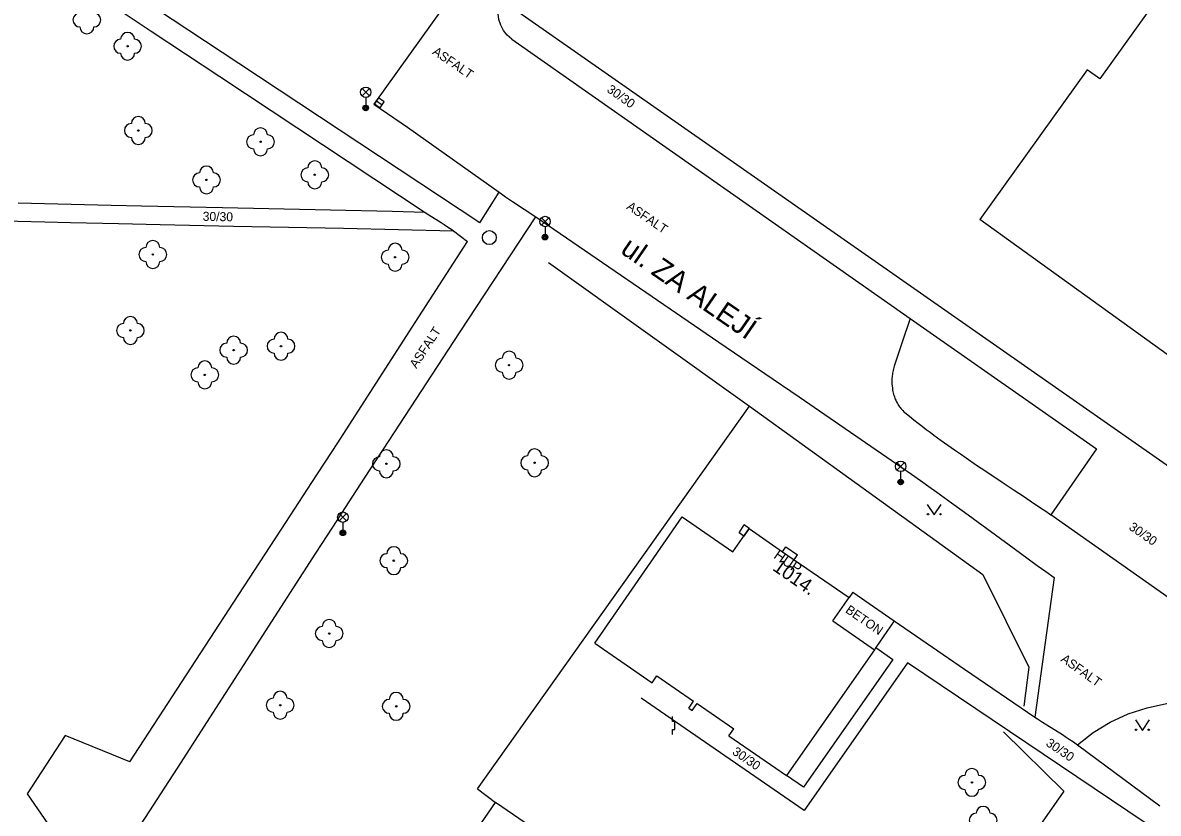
# Model space of a CAD drawing. Extents: x -539515 to -538098, y -1182060 to -1180157.
# Drawn here: x -538627.4 to -538545.9, y -1181113.8 to -1181057.1 of the extents above; entities that cross this region are included whole.
import ezdxf

# ---------------------------------------------------------------- set-up
doc = ezdxf.new("R2010")
doc.units = 0
for name, color, linetype in [('Vrstva 1', 7, 'Continuous'), ('Vrstva 13', 7, 'Continuous'), ('Vrstva 22', 7, 'Continuous'), ('Vrstva 24', 7, 'Continuous'), ('Vrstva 27', 7, 'Continuous'), ('Vrstva 33', 7, 'Continuous'), ('Vrstva 36', 7, 'Continuous'), ('Vrstva 40', 7, 'Continuous'), ('Vrstva 41', 7, 'Continuous'), ('Vrstva 47', 7, 'Continuous'), ('Vrstva 49', 7, 'Continuous'), ('Vrstva 68', 7, 'Continuous'), ('Vrstva 88', 7, 'Continuous')]:
    doc.layers.add(name, color=color, linetype=linetype)

msp = doc.modelspace()

# ---------------------------------------------------------------- linework, layer by layer
at = {"layer": 'Vrstva 1'}
for p, q in [((-538540.74, -1181048.06), (-538550.075, -1181061.091)), ((-538550.966, -1181060.45), (-538558.69, -1181071.2)), ((-538550.075, -1181061.091), (-538550.966, -1181060.45)), ((-538539.355, -1181085.124), (-538558.69, -1181071.2)), ((-538586.316, -1181101.608), (-538580.051, -1181092.539)), ((-538580.051, -1181092.539), (-538576.401, -1181095.061)), ((-538576.401, -1181095.061), (-538575.24, -1181093.38)), ((-538575.24, -1181093.38), (-538572.829, -1181095.046)), ((-538572.829, -1181095.046), (-538571.996, -1181095.621)), ((-538571.996, -1181095.621), (-538568.06, -1181098.34)), ((-538569.221, -1181100.021), (-538568.06, -1181098.34)), ((-538569.221, -1181100.021), (-538566.24, -1181102.08)), ((-538586.316, -1181101.608), (-538582.194, -1181104.455)), ((-538566.24, -1181102.08), (-538572.56, -1181111.11)), ((-538582.194, -1181104.455), (-538581.852, -1181103.961)), ((-538581.852, -1181103.961), (-538579.22, -1181105.779)), ((-538579.561, -1181106.273), (-538579.22, -1181105.779)), ((-538579.561, -1181106.273), (-538579.314, -1181106.444)), ((-538579.314, -1181106.444), (-538578.973, -1181105.95)), ((-538578.973, -1181105.95), (-538576.341, -1181107.768)), ((-538576.682, -1181108.262), (-538576.341, -1181107.768)), ((-538576.682, -1181108.262), (-538572.56, -1181111.11))]:
    msp.add_line(p, q, dxfattribs=at)
at = {"layer": 'Vrstva 13'}
for p, q in [((-538611.867, -1181059.986), (-538620.522, -1181054.26)), ((-538593.02, -1181055.4), (-538539.355, -1181092.944)), ((-538618.14, -1181057.656), (-538613.225, -1181060.912)), ((-538594.56, -1181071.44), (-538611.867, -1181059.986)), ((-538613.225, -1181060.912), (-538605.854, -1181065.799)), ((-538594.56, -1181071.44), (-538593.17, -1181069.22)), ((-538613.025, -1181070.355), (-538618.84, -1181070.228)), ((-538605.273, -1181070.522), (-538613.025, -1181070.355)), ((-538625.771, -1181071.359), (-538623.939, -1181071.405)), ((-538596.01, -1181079.34), (-538590.55, -1181071.01)), ((-538617.499, -1181071.552), (-538612.239, -1181071.662)), ((-538612.239, -1181071.662), (-538604.349, -1181071.823)), ((-538598.932, -1181078.184), (-538595.44, -1181072.76)), ((-538602.425, -1181083.608), (-538598.932, -1181078.184)), ((-538563.68, -1181078.3), (-538550.313, -1181087.652)), ((-538601.47, -1181087.67), (-538596.01, -1181079.34)), ((-538604.76, -1181087.22), (-538602.425, -1181083.608)), ((-538602.842, -1181089.769), (-538601.47, -1181087.67)), ((-538550.313, -1181087.652), (-538553.58, -1181092.39)), ((-538612.208, -1181098.676), (-538608.48, -1181092.95)), ((-538553.34, -1181096.9), (-538554.72, -1181106.92)), ((-538614.36, -1181107.654), (-538607.936, -1181097.648)), ((-538567.798, -1181097.961), (-538568.06, -1181098.34)), ((-538567.798, -1181097.961), (-538564.817, -1181100.02)), ((-538619.669, -1181110.123), (-538612.208, -1181098.676)), ((-538564.817, -1181100.02), (-538559.768, -1181103.47)), ((-538566.138, -1181101.932), (-538564.91, -1181102.78)), ((-538564.91, -1181102.78), (-538571.345, -1181111.96)), ((-538563.86, -1181103.03), (-538571.29, -1181113.63)), ((-538546.81, -1181114.52), (-538563.86, -1181103.03)), ((-538559.768, -1181103.47), (-538554.72, -1181106.92)), ((-538571.29, -1181113.63), (-538582.985, -1181105.552)), ((-538624.333, -1181108.236), (-538627.04, -1181112.44)), ((-538619.669, -1181110.123), (-538624.333, -1181108.236)), ((-538551.66, -1181108.91), (-538545.76, -1181113.29)), ((-538571.345, -1181111.96), (-538572.56, -1181111.11)), ((-538627.04, -1181112.44), (-538624, -1181116.85))]:
    msp.add_line(p, q, dxfattribs=at)
for points in [[(-538624.163, -1181053.677), (-538620.95, -1181055.798), (-538618.14, -1181057.656)], [(-538605.854, -1181065.799), (-538602.168, -1181068.241), (-538598.48, -1181070.68), (-538598.227, -1181070.844)], [(-538618.84, -1181070.228), (-538621.02, -1181070.178), (-538624.836, -1181070.085), (-538627.697, -1181070.009)], [(-538598.48, -1181070.68), (-538600.843, -1181070.623), (-538605.273, -1181070.522)], [(-538634.402, -1181071.107), (-538632.031, -1181071.183), (-538629.808, -1181071.249), (-538627.724, -1181071.307), (-538625.771, -1181071.359)], [(-538598.227, -1181070.844), (-538597.333, -1181071.407), (-538597.111, -1181071.55), (-538596.946, -1181071.659), (-538596.701, -1181071.826), (-538596.58, -1181071.912), (-538596.46, -1181072), (-538595.95, -1181072.38), (-538595.44, -1181072.76)], [(-538623.939, -1181071.405), (-538620.504, -1181071.485), (-538617.499, -1181071.552)], [(-538604.349, -1181071.823), (-538600.405, -1181071.909), (-538596.46, -1181072)], [(-538608.48, -1181092.95), (-538606.619, -1181090.086), (-538604.76, -1181087.22)], [(-538607.936, -1181097.648), (-538606.327, -1181095.149), (-538605.118, -1181093.276), (-538604.209, -1181091.872), (-538602.842, -1181089.769)], [(-538564.817, -1181100.02), (-538566.138, -1181101.932), (-538566.24, -1181102.08)], [(-538554.72, -1181106.92), (-538554.531, -1181107.048), (-538554.174, -1181107.283), (-538553.858, -1181107.485), (-538552.75, -1181108.183), (-538552.474, -1181108.36), (-538552.268, -1181108.495), (-538551.962, -1181108.7), (-538551.66, -1181108.91)], [(-538619.36, -1181115.38), (-538618.235, -1181113.652), (-538617.184, -1181112.031), (-538616.2, -1181110.51), (-538614.36, -1181107.654)]]:
    msp.add_lwpolyline(points, dxfattribs=at)
at = {"layer": 'Vrstva 22'}
for centre in [(-538619.84, -1181058.75), (-538619.07, -1181064.8), (-538610.3, -1181065.61), (-538606.41, -1181067.98), (-538614.18, -1181068.35), (-538618.03, -1181073.7), (-538600.64, -1181073.9), (-538619.64, -1181079.16), (-538608.83, -1181080.29), (-538612.23, -1181080.57), (-538592.46, -1181081.65), (-538614.3, -1181082.35), (-538601.27, -1181088.73), (-538590.63, -1181088.66), (-538600.74, -1181095.69), (-538605.37, -1181100.92), (-538608.89, -1181106.07), (-538600.56, -1181106.15), (-538559.25, -1181111.61)]:
    msp.add_circle(centre, 0.05, dxfattribs=at)
for centre, start, end in [((-538623.26, -1181056.86), 90, 270), ((-538622.26, -1181056.86), 270, 90), ((-538622.76, -1181057.36), 180, 0), ((-538620.34, -1181058.75), 90, 270), ((-538619.84, -1181058.25), 0, 180), ((-538619.34, -1181058.75), 270, 90), ((-538619.84, -1181059.25), 180, 0), ((-538619.07, -1181064.3), 0, 180), ((-538619.57, -1181064.8), 90, 270), ((-538618.57, -1181064.8), 270, 90), ((-538610.3, -1181065.11), 0, 180), ((-538619.07, -1181065.3), 180, 0), ((-538610.8, -1181065.61), 90, 270), ((-538609.8, -1181065.61), 270, 90), ((-538610.3, -1181066.11), 180, 0), ((-538606.41, -1181067.48), 0, 180), ((-538614.68, -1181068.35), 90, 270), ((-538614.18, -1181067.85), 0, 180), ((-538613.68, -1181068.35), 270, 90), ((-538606.91, -1181067.98), 90, 270), ((-538605.91, -1181067.98), 270, 90), ((-538614.18, -1181068.85), 180, 0), ((-538606.41, -1181068.48), 180, 0), ((-538618.03, -1181073.2), 0, 180), ((-538600.64, -1181073.4), 0, 180), ((-538618.53, -1181073.7), 90, 270), ((-538617.53, -1181073.7), 270, 90), ((-538601.14, -1181073.9), 90, 270), ((-538600.14, -1181073.9), 270, 90), ((-538618.03, -1181074.2), 180, 0), ((-538600.64, -1181074.4), 180, 0), ((-538620.14, -1181079.16), 90, 270), ((-538619.64, -1181078.66), 0, 180), ((-538619.14, -1181079.16), 270, 90), ((-538608.83, -1181079.79), 0, 180), ((-538619.64, -1181079.66), 180, 0), ((-538612.73, -1181080.57), 90, 270), ((-538612.23, -1181080.07), 0, 180), ((-538611.73, -1181080.57), 270, 90), ((-538609.33, -1181080.29), 90, 270), ((-538608.33, -1181080.29), 270, 90), ((-538612.23, -1181081.07), 180, 0), ((-538608.83, -1181080.79), 180, 0), ((-538592.96, -1181081.65), 90, 270), ((-538592.46, -1181081.15), 0, 180), ((-538591.96, -1181081.65), 270, 90), ((-538614.8, -1181082.35), 90, 270), ((-538614.3, -1181081.85), 0, 180), ((-538613.8, -1181082.35), 270, 90), ((-538592.46, -1181082.15), 180, 0), ((-538614.3, -1181082.85), 180, 0), ((-538590.63, -1181088.16), 0, 180), ((-538601.77, -1181088.73), 90, 270), ((-538601.27, -1181088.23), 0, 180), ((-538600.77, -1181088.73), 270, 90), ((-538591.13, -1181088.66), 90, 270), ((-538590.13, -1181088.66), 270, 90), ((-538601.27, -1181089.23), 180, 0), ((-538590.63, -1181089.16), 180, 0), ((-538600.74, -1181095.19), 0, 180), ((-538601.24, -1181095.69), 90, 270), ((-538600.24, -1181095.69), 270, 90), ((-538600.74, -1181096.19), 180, 0), ((-538605.87, -1181100.92), 90, 270), ((-538605.37, -1181100.42), 0, 180), ((-538604.87, -1181100.92), 270, 90), ((-538605.37, -1181101.42), 180, 0), ((-538609.39, -1181106.07), 90.00014, 270.00014), ((-538608.89, -1181105.57), 0.00014, 180.00014), ((-538608.39, -1181106.07), 270.00014, 90.00014), ((-538600.56, -1181105.65), 0, 180), ((-538601.06, -1181106.15), 90, 270), ((-538600.06, -1181106.15), 270, 90), ((-538608.89, -1181106.57), 180.00014, 0.00014), ((-538600.56, -1181106.65), 180, 0), ((-538559.75, -1181111.61), 90, 270), ((-538559.25, -1181111.11), 0, 180), ((-538558.75, -1181111.61), 270, 90), ((-538559.25, -1181112.11), 180, 0), ((-538558.44, -1181113.83), 0, 180), ((-538558.94, -1181114.33), 90, 270), ((-538557.94, -1181114.33), 270, 90)]:
    msp.add_arc(centre, 0.5, start, end, dxfattribs=at)
at = {"layer": 'Vrstva 24'}
for p, q in [((-538575.96, -1181093.7), (-538575.588, -1181093.117)), ((-538575.24, -1181093.38), (-538575.622, -1181093.933)), ((-538575.24, -1181093.38), (-538575.588, -1181093.117)), ((-538575.622, -1181093.933), (-538575.96, -1181093.7)), ((-538572.829, -1181095.046), (-538572.59, -1181094.7)), ((-538572.59, -1181094.7), (-538571.76, -1181095.28)), ((-538571.996, -1181095.621), (-538571.76, -1181095.28)), ((-538580.74, -1181107.249), (-538580.74, -1181106.881)), ((-538580.557, -1181107.251), (-538580.74, -1181107.249)), ((-538580.557, -1181107.803), (-538580.557, -1181107.251)), ((-538580.74, -1181108.17), (-538580.74, -1181107.803)), ((-538580.74, -1181107.803), (-538580.557, -1181107.803))]:
    msp.add_line(p, q, dxfattribs=at)
at = {"layer": 'Vrstva 27'}
msp.add_line((-538601.973, -1181062.67), (-538601.563, -1181062.954), dxfattribs=at)
msp.add_lwpolyline([(-538602.116, -1181062.875), (-538601.705, -1181063.16), (-538601.42, -1181062.749), (-538601.831, -1181062.464)], close=True, dxfattribs=at)
msp.add_circle((-538593.88, -1181072.49), 0.5, dxfattribs=at)
at = {"layer": 'Vrstva 33'}
for p, q in [((-538603.015, -1181062.32), (-538602.485, -1181061.79)), ((-538603.015, -1181061.79), (-538602.485, -1181062.32)), ((-538602.75, -1181062.43), (-538602.75, -1181063.18)), ((-538590.145, -1181071.6), (-538589.615, -1181071.07)), ((-538590.145, -1181071.07), (-538589.615, -1181071.6)), ((-538589.88, -1181071.71), (-538589.88, -1181072.46)), ((-538564.625, -1181089.18), (-538564.095, -1181088.65)), ((-538564.625, -1181088.65), (-538564.095, -1181089.18)), ((-538564.36, -1181089.29), (-538564.36, -1181090.04)), ((-538604.655, -1181092.83), (-538604.125, -1181092.3)), ((-538604.655, -1181092.3), (-538604.125, -1181092.83)), ((-538604.39, -1181092.94), (-538604.39, -1181093.69))]:
    msp.add_line(p, q, dxfattribs=at)
for centre, radius in [((-538602.75, -1181062.055), 0.375), ((-538602.75, -1181063.18), 0.2), ((-538602.75, -1181063.18), 0.145), ((-538602.75, -1181063.18), 0.0876), ((-538589.88, -1181071.335), 0.375), ((-538589.88, -1181072.46), 0.2), ((-538589.88, -1181072.46), 0.145), ((-538589.88, -1181072.46), 0.0876), ((-538564.36, -1181088.915), 0.375), ((-538564.36, -1181090.04), 0.2), ((-538564.36, -1181090.04), 0.145), ((-538564.36, -1181090.04), 0.0876), ((-538604.39, -1181092.565), 0.375), ((-538604.39, -1181093.69), 0.2), ((-538604.39, -1181093.69), 0.145), ((-538604.39, -1181093.69), 0.0876)]:
    msp.add_circle(centre, radius, dxfattribs=at)
at = {"layer": 'Vrstva 36'}
for points in [[(-538562.45, -1181091.651), (-538561.95, -1181092.401), (-538561.45, -1181091.651)], [(-538547.51, -1181107.13), (-538547.01, -1181107.88), (-538546.509, -1181107.13)]]:
    msp.add_lwpolyline(points, dxfattribs=at)
for centre in [(-538562.4, -1181092.351), (-538561.501, -1181092.351), (-538547.46, -1181107.83), (-538546.561, -1181107.83)]:
    msp.add_circle(centre, 0.05, dxfattribs=at)
at = {"layer": 'Vrstva 68'}
for p, q in [((-538589.63, -1181074.27), (-538575.2, -1181084.6)), ((-538594.74, -1181112.08), (-538575.2, -1181084.6)), ((-538575.2, -1181084.6), (-538558.47, -1181096.67)), ((-538558.47, -1181096.67), (-538555.16, -1181103.33)), ((-538555.16, -1181103.33), (-538555.52, -1181106.13)), ((-538556.97, -1181107.97), (-538552.65, -1181112.25)), ((-538594.74, -1181112.08), (-538593.43, -1181113.06)), ((-538552.65, -1181112.25), (-538562.91, -1181126.88)), ((-538604.618, -1181129.098), (-538593.43, -1181113.06)), ((-538586.502, -1181117.795), (-538593.43, -1181113.06))]:
    msp.add_line(p, q, dxfattribs=at)
at = {"layer": 'Vrstva 88'}
for p, q in [((-538597.196, -1181055.962), (-538602.166, -1181062.898)), ((-538592.27, -1181058.23), (-538563.68, -1181078.3)), ((-538602.166, -1181062.898), (-538599.76, -1181064.55)), ((-538599.76, -1181064.55), (-538593.17, -1181069.22)), ((-538590.55, -1181071.01), (-538577.402, -1181079.993)), ((-538553.95, -1181092.137), (-538553.58, -1181092.39)), ((-538537.46, -1181103.79), (-538553.58, -1181092.39))]:
    msp.add_line(p, q, dxfattribs=at)
for points in [[(-538592.27, -1181058.23), (-538592.594, -1181057.953), (-538592.861, -1181057.62), (-538593.061, -1181057.243), (-538593.187, -1181056.836), (-538593.235, -1181056.412), (-538593.203, -1181055.986), (-538593.093, -1181055.574), (-538593.02, -1181055.4)], [(-538593.17, -1181069.22), (-538593.011, -1181069.338), (-538592.709, -1181069.555), (-538592.442, -1181069.742), (-538592.207, -1181069.903), (-538590.55, -1181071.01)], [(-538563.68, -1181078.3), (-538564.25, -1181080.01), (-538564.82, -1181081.72), (-538564.852, -1181081.823), (-538564.88, -1181081.925), (-538564.904, -1181082.025), (-538564.925, -1181082.124), (-538564.942, -1181082.221), (-538564.956, -1181082.315), (-538564.968, -1181082.408), (-538564.976, -1181082.499), (-538564.983, -1181082.587), (-538564.987, -1181082.674), (-538564.989, -1181082.841), (-538564.984, -1181082.999), (-538564.973, -1181083.147), (-538564.957, -1181083.285), (-538564.938, -1181083.414), (-538564.915, -1181083.534), (-538564.89, -1181083.645), (-538564.863, -1181083.749), (-538564.835, -1181083.844), (-538564.806, -1181083.933), (-538564.776, -1181084.015), (-538564.746, -1181084.091), (-538564.716, -1181084.162), (-538564.656, -1181084.291), (-538564.597, -1181084.4), (-538564.542, -1181084.494), (-538564.491, -1181084.573), (-538564.444, -1181084.641), (-538564.401, -1181084.698), (-538564.321, -1181084.796), (-538564.258, -1181084.866), (-538564.208, -1181084.917), (-538564.131, -1181084.99), (-538564.05, -1181085.06), (-538563.725, -1181085.322), (-538563.41, -1181085.573), (-538563.105, -1181085.812), (-538562.809, -1181086.04), (-538562.522, -1181086.258), (-538562.244, -1181086.468), (-538561.975, -1181086.668)], [(-538577.402, -1181079.993), (-538574.116, -1181082.24), (-538571.652, -1181083.927)], [(-538571.652, -1181083.927), (-538567.959, -1181086.461), (-538564.27, -1181089), (-538563.578, -1181089.481)], [(-538561.975, -1181086.668), (-538561.452, -1181087.051), (-538560.963, -1181087.403), (-538560.503, -1181087.728), (-538560.072, -1181088.029), (-538559.668, -1181088.309), (-538558.909, -1181088.826), (-538558.245, -1181089.272), (-538557.081, -1181090.047), (-538556.207, -1181090.625), (-538555.551, -1181091.061), (-538555.059, -1181091.389), (-538554.32, -1181091.886), (-538553.95, -1181092.137)], [(-538563.578, -1181089.481), (-538562.931, -1181089.935), (-538562.327, -1181090.363), (-538561.762, -1181090.767), (-538560.705, -1181091.529), (-538559.784, -1181092.199)], [(-538559.784, -1181092.199), (-538556.568, -1181094.558), (-538555.764, -1181095.147), (-538554.554, -1181096.027), (-538553.948, -1181096.464), (-538553.34, -1181096.9)], [(-538551.66, -1181108.91), (-538550.535, -1181108.038), (-538549.319, -1181107.297), (-538548.028, -1181106.698), (-538546.678, -1181106.247), (-538545.286, -1181105.95), (-538543.663, -1181105.804), (-538542.445, -1181105.832)]]:
    msp.add_lwpolyline(points, dxfattribs=at)

# ---------------------------------------------------------------- texts
at = {"layer": 'Vrstva 40'}
for s, rotation, p in [('ASFALT', 325.66922, (-538598.019, -1181059.273)), ('30/30', 324.83443, (-538585.497, -1181061.981)), ('ASFALT', 325.66922, (-538584.082, -1181070.389)), ('30/30', 358.82423, (-538614.457, -1181071.283)), ('ASFALT', 56.75668, (-538599.115, -1181081.93)), ('30/30', 325.41446, (-538548.036, -1181093.408)), ('BETON', 325.36686, (-538568.377, -1181099.363)), ('ASFALT', 324.46023, (-538552.917, -1181102.87)), ('30/30', 326.02396, (-538553.992, -1181108.929)), ('30/30', 325.36629, (-538576.5, -1181109.541))]:
    msp.add_text(s, height=0.65, rotation=rotation, dxfattribs=at).set_placement(p)
at = {"layer": 'Vrstva 41'}
msp.add_text('HUP', height=0.75, rotation=325.05434, dxfattribs=at).set_placement((-538573.528, -1181095.455))
at = {"layer": 'Vrstva 47'}
msp.add_text('1014.', height=1, rotation=325.36298, dxfattribs=at).set_placement((-538573.614, -1181096.326))
at = {"layer": 'Vrstva 49'}
msp.add_text('ul. ZA ALEJÍ', height=1.5, rotation=325.41446, dxfattribs=at).set_placement((-538584.553, -1181073.545))

doc.saveas('drawing.dxf')
